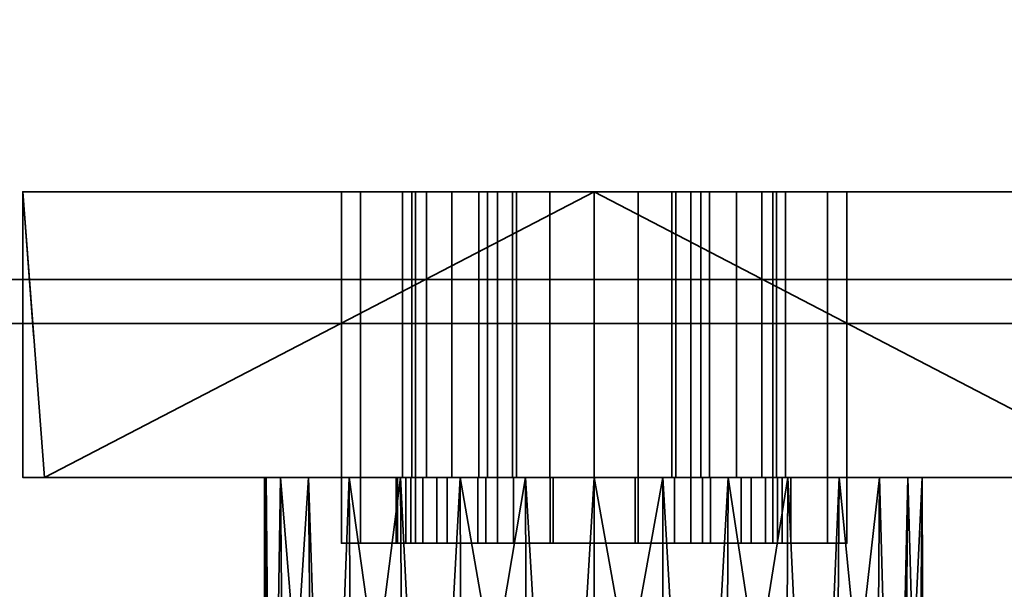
# Model space of a CAD drawing. Header units: millimetres. Extents: x -603 to 3703, y -115 to 249.
# Tile 1051 of 1056: x 2515 to 2560, y -62 to -36. Entities that reach past the tile are written whole.
import ezdxf

# ---------------------------------------------------------------- set-up
doc = ezdxf.new("R2010")
doc.units = ezdxf.units.MM
doc.layers.add('151', color=7, linetype='Continuous', true_color=0xffffff)

# ---------------------------------------------------------------- blocks, each defined once
blk = doc.blocks.new('UG_SURFACE_042')
at = {"layer": '151', "color": 252, "linetype": 'Continuous', "lineweight": 35}
for points in [[(2532.654, -57, 1015.609), (2532.654, -60, 1015.609), (2533.85, -60, 1018.597), (2533.85, -57, 1018.597)], [(2532.654, -57, 1012.391), (2532.654, -60, 1012.391), (2532.654, -60, 1015.609), (2532.654, -57, 1015.609)], [(2533.85, -57, 1009.403), (2533.85, -60, 1009.403), (2532.654, -60, 1012.391), (2532.654, -57, 1012.391)], [(2533.85, -57, 1009.403), (2532.654, -57, 1012.391), (2532.654, -57, 1015.609), (2533.85, -57, 1018.597)], [(2533.85, -57, 1018.597), (2533.85, -60, 1018.597), (2536.072, -60, 1020.926), (2536.072, -57, 1020.926)], [(2536.072, -57, 1007.074), (2536.072, -60, 1007.074), (2533.85, -60, 1009.403), (2533.85, -57, 1009.403)], [(2539, -57, 1022.261), (2539, -57, 1005.739), (2536.072, -57, 1007.074), (2533.85, -57, 1009.403)], [(2533.85, -57, 1018.597), (2536.072, -57, 1020.926), (2539, -57, 1022.261), (2533.85, -57, 1009.403)], [(2536.072, -57, 1020.926), (2536.072, -60, 1020.926), (2539, -60, 1022.261), (2539, -57, 1022.261)], [(2539, -57, 1005.739), (2539, -60, 1005.739), (2536.072, -60, 1007.074), (2536.072, -57, 1007.074)], [(2539, -57, 1022.261), (2539, -60, 1022.261), (2539, -60, 1005.739), (2539, -57, 1005.739)], [(2533.85, -60, 1018.597), (2532.654, -60, 1015.609), (2532.654, -60, 1012.391), (2533.85, -60, 1009.403)], [(2539, -60, 1005.739), (2539, -60, 1022.261), (2536.072, -60, 1020.926), (2533.85, -60, 1018.597)], [(2533.85, -60, 1009.403), (2536.072, -60, 1007.074), (2539, -60, 1005.739), (2533.85, -60, 1018.597)]]:
    blk.add_3dface(points, dxfattribs=at)
blk = doc.blocks.new('UG_SURFACE_044')
at = {"layer": '151', "color": 252, "linetype": 'Continuous', "lineweight": 35}
for points in [[(2529.5, -57, 1016.5), (2532.049, -57, 1014.941), (2532, -57, 1014)], [(2529.5, -57, 1016.5), (2530.375, -57, 1020.901), (2533.206, -57, 1018.5), (2532.049, -57, 1014.941)], [(2530.375, -57, 991.099), (2529.5, -57, 995.5), (2534.312, -57, 1007.978), (2537.339, -57, 1005.778)], [(2532, -57, 1014), (2532.44, -57, 1011.219), (2529.5, -57, 995.5), (2529.5, -57, 1016.5)], [(2532.44, -57, 1011.219), (2534.312, -57, 1007.978), (2529.5, -57, 995.5)], [(2530.375, -57, 991.099), (2530.375, -60, 991.099), (2529.5, -60, 995.5), (2529.5, -57, 995.5)], [(2529.5, -57, 995.5), (2529.5, -60, 995.5), (2529.5, -60, 1016.5), (2529.5, -57, 1016.5)], [(2529.5, -57, 1016.5), (2529.5, -60, 1016.5), (2530.375, -60, 1020.901), (2530.375, -57, 1020.901)], [(2532.868, -57, 987.368), (2530.375, -57, 991.099), (2537.339, -57, 1005.778), (2541, -57, 1005)], [(2530.375, -57, 1020.901), (2532.868, -57, 1024.632), (2535.71, -57, 1021.281), (2533.206, -57, 1018.5)], [(2532.868, -57, 987.368), (2532.868, -60, 987.368), (2530.375, -60, 991.099), (2530.375, -57, 991.099)], [(2530.375, -57, 1020.901), (2530.375, -60, 1020.901), (2532.868, -60, 1024.632), (2532.868, -57, 1024.632)], [(2532, -57, 1014), (2532.049, -57, 1014.941), (2532.049, -60, 1014.941), (2532, -60, 1014)], [(2532, -60, 1014), (2532.44, -60, 1011.219), (2532.44, -57, 1011.219), (2532, -57, 1014)], [(2533.206, -57, 1018.5), (2533.206, -60, 1018.5), (2532.049, -60, 1014.941), (2532.049, -57, 1014.941)], [(2532.44, -57, 1011.219), (2532.44, -60, 1011.219), (2534.312, -60, 1007.978), (2534.312, -57, 1007.978)], [(2541, -57, 1005), (2541, -57, 984), (2536.599, -57, 984.875), (2532.868, -57, 987.368)], [(2539.129, -57, 1022.803), (2535.71, -57, 1021.281), (2532.868, -57, 1024.632), (2536.599, -57, 1027.125)], [(2536.599, -57, 984.875), (2536.599, -60, 984.875), (2532.868, -60, 987.368), (2532.868, -57, 987.368)], [(2532.868, -57, 1024.632), (2532.868, -60, 1024.632), (2536.599, -60, 1027.125), (2536.599, -57, 1027.125)], [(2535.71, -57, 1021.281), (2535.71, -60, 1021.281), (2533.206, -60, 1018.5), (2533.206, -57, 1018.5)], [(2534.312, -57, 1007.978), (2534.312, -60, 1007.978), (2537.339, -60, 1005.778), (2537.339, -57, 1005.778)], [(2539.129, -57, 1022.803), (2539.129, -60, 1022.803), (2535.71, -60, 1021.281), (2535.71, -57, 1021.281)], [(2542.871, -57, 1022.803), (2539.129, -57, 1022.803), (2536.599, -57, 1027.125), (2541, -57, 1028)], [(2541, -57, 984), (2541, -60, 984), (2536.599, -60, 984.875), (2536.599, -57, 984.875)], [(2536.599, -57, 1027.125), (2536.599, -60, 1027.125), (2541, -60, 1028), (2541, -57, 1028)], [(2537.339, -57, 1005.778), (2537.339, -60, 1005.778), (2541, -60, 1005), (2541, -57, 1005)], [(2542.871, -57, 1022.803), (2542.871, -60, 1022.803), (2539.129, -60, 1022.803), (2539.129, -57, 1022.803)], [(2541, -57, 1005), (2541, -60, 1005), (2544.661, -60, 1005.778), (2544.661, -57, 1005.778)], [(2541, -57, 1005), (2544.661, -57, 1005.778), (2551.625, -57, 991.099), (2549.132, -57, 987.368)], [(2549.132, -57, 987.368), (2545.401, -57, 984.875), (2541, -57, 984), (2541, -57, 1005)], [(2541, -57, 1028), (2545.401, -57, 1027.125), (2542.871, -57, 1022.803)], [(2545.401, -57, 984.875), (2545.401, -60, 984.875), (2541, -60, 984), (2541, -57, 984)], [(2541, -57, 1028), (2541, -60, 1028), (2545.401, -60, 1027.125), (2545.401, -57, 1027.125)], [(2546.29, -57, 1021.281), (2546.29, -60, 1021.281), (2542.871, -60, 1022.803), (2542.871, -57, 1022.803)], [(2546.29, -57, 1021.281), (2542.871, -57, 1022.803), (2545.401, -57, 1027.125), (2549.132, -57, 1024.632)], [(2544.661, -57, 1005.778), (2544.661, -60, 1005.778), (2547.688, -60, 1007.978), (2547.688, -57, 1007.978)], [(2544.661, -57, 1005.778), (2547.688, -57, 1007.978), (2552.5, -57, 995.5), (2551.625, -57, 991.099)], [(2549.132, -57, 987.368), (2549.132, -60, 987.368), (2545.401, -60, 984.875), (2545.401, -57, 984.875)], [(2545.401, -57, 1027.125), (2545.401, -60, 1027.125), (2549.132, -60, 1024.632), (2549.132, -57, 1024.632)], [(2548.794, -57, 1018.5), (2548.794, -60, 1018.5), (2546.29, -60, 1021.281), (2546.29, -57, 1021.281)], [(2548.794, -57, 1018.5), (2546.29, -57, 1021.281), (2549.132, -57, 1024.632), (2551.625, -57, 1020.901)], [(2547.688, -57, 1007.978), (2547.688, -60, 1007.978), (2549.56, -60, 1011.219), (2549.56, -57, 1011.219)], [(2552.5, -57, 995.5), (2547.688, -57, 1007.978), (2549.56, -57, 1011.219)], [(2549.951, -57, 1014.941), (2549.951, -60, 1014.941), (2548.794, -60, 1018.5), (2548.794, -57, 1018.5)], [(2551.625, -57, 1020.901), (2552.5, -57, 1016.5), (2549.951, -57, 1014.941), (2548.794, -57, 1018.5)], [(2551.625, -57, 991.099), (2551.625, -60, 991.099), (2549.132, -60, 987.368), (2549.132, -57, 987.368)], [(2549.132, -57, 1024.632), (2549.132, -60, 1024.632), (2551.625, -60, 1020.901), (2551.625, -57, 1020.901)], [(2549.56, -57, 1011.219), (2549.56, -60, 1011.219), (2549.951, -60, 1014.941), (2549.951, -57, 1014.941)], [(2549.56, -57, 1011.219), (2549.951, -57, 1014.941), (2552.5, -57, 1016.5), (2552.5, -57, 995.5)], [(2552.5, -57, 995.5), (2552.5, -60, 995.5), (2551.625, -60, 991.099), (2551.625, -57, 991.099)], [(2551.625, -57, 1020.901), (2551.625, -60, 1020.901), (2552.5, -60, 1016.5), (2552.5, -57, 1016.5)], [(2552.5, -57, 1016.5), (2552.5, -60, 1016.5), (2552.5, -60, 995.5), (2552.5, -57, 995.5)], [(2529.5, -60, 1016.5), (2529.5, -60, 995.5), (2532.44, -60, 1011.219), (2532, -60, 1014)], [(2532, -60, 1014), (2532.049, -60, 1014.941), (2529.5, -60, 1016.5)], [(2529.5, -60, 995.5), (2534.312, -60, 1007.978), (2532.44, -60, 1011.219)], [(2532.049, -60, 1014.941), (2533.206, -60, 1018.5), (2530.375, -60, 1020.901), (2529.5, -60, 1016.5)], [(2537.339, -60, 1005.778), (2534.312, -60, 1007.978), (2529.5, -60, 995.5), (2530.375, -60, 991.099)], [(2541, -60, 1005), (2537.339, -60, 1005.778), (2530.375, -60, 991.099), (2532.868, -60, 987.368)], [(2533.206, -60, 1018.5), (2535.71, -60, 1021.281), (2532.868, -60, 1024.632), (2530.375, -60, 1020.901)], [(2536.599, -60, 1027.125), (2532.868, -60, 1024.632), (2535.71, -60, 1021.281), (2539.129, -60, 1022.803)], [(2532.868, -60, 987.368), (2536.599, -60, 984.875), (2541, -60, 984), (2541, -60, 1005)], [(2541, -60, 1028), (2536.599, -60, 1027.125), (2539.129, -60, 1022.803)], [(2539.129, -60, 1022.803), (2542.871, -60, 1022.803), (2545.401, -60, 1027.125), (2541, -60, 1028)], [(2541, -60, 1005), (2541, -60, 984), (2545.401, -60, 984.875), (2549.132, -60, 987.368)], [(2549.132, -60, 987.368), (2551.625, -60, 991.099), (2544.661, -60, 1005.778), (2541, -60, 1005)], [(2542.871, -60, 1022.803), (2546.29, -60, 1021.281), (2549.132, -60, 1024.632), (2545.401, -60, 1027.125)], [(2551.625, -60, 991.099), (2552.5, -60, 995.5), (2547.688, -60, 1007.978), (2544.661, -60, 1005.778)], [(2551.625, -60, 1020.901), (2549.132, -60, 1024.632), (2546.29, -60, 1021.281), (2548.794, -60, 1018.5)], [(2549.56, -60, 1011.219), (2547.688, -60, 1007.978), (2552.5, -60, 995.5)], [(2548.794, -60, 1018.5), (2549.951, -60, 1014.941), (2552.5, -60, 1016.5), (2551.625, -60, 1020.901)], [(2552.5, -60, 995.5), (2552.5, -60, 1016.5), (2549.951, -60, 1014.941), (2549.56, -60, 1011.219)]]:
    blk.add_3dface(points, dxfattribs=at)
blk = doc.blocks.new('UG_SURFACE_046')
at = {"layer": '151', "color": 252, "linetype": 'Continuous', "lineweight": 35}
for points in [[(2543, -57, 1005.739), (2543, -60, 1005.739), (2543, -60, 1022.261), (2543, -57, 1022.261)], [(2545.928, -57, 1007.074), (2545.928, -60, 1007.074), (2543, -60, 1005.739), (2543, -57, 1005.739)], [(2543, -57, 1022.261), (2543, -60, 1022.261), (2545.928, -60, 1020.926), (2545.928, -57, 1020.926)], [(2543, -57, 1005.739), (2543, -57, 1022.261), (2545.928, -57, 1020.926)], [(2545.928, -57, 1007.074), (2543, -57, 1005.739), (2545.928, -57, 1020.926)], [(2548.15, -57, 1009.403), (2548.15, -60, 1009.403), (2545.928, -60, 1007.074), (2545.928, -57, 1007.074)], [(2545.928, -57, 1020.926), (2545.928, -60, 1020.926), (2548.15, -60, 1018.597), (2548.15, -57, 1018.597)], [(2545.928, -57, 1007.074), (2545.928, -57, 1020.926), (2548.15, -57, 1018.597)], [(2548.15, -57, 1009.403), (2545.928, -57, 1007.074), (2548.15, -57, 1018.597)], [(2549.346, -57, 1012.391), (2549.346, -60, 1012.391), (2548.15, -60, 1009.403), (2548.15, -57, 1009.403)], [(2548.15, -57, 1018.597), (2548.15, -60, 1018.597), (2549.346, -60, 1015.609), (2549.346, -57, 1015.609)], [(2548.15, -57, 1018.597), (2549.346, -57, 1015.609), (2549.346, -57, 1012.391), (2548.15, -57, 1009.403)], [(2549.346, -57, 1015.609), (2549.346, -60, 1015.609), (2549.346, -60, 1012.391), (2549.346, -57, 1012.391)], [(2543, -60, 1022.261), (2543, -60, 1005.739), (2545.928, -60, 1007.074)], [(2545.928, -60, 1020.926), (2543, -60, 1022.261), (2545.928, -60, 1007.074)], [(2545.928, -60, 1020.926), (2545.928, -60, 1007.074), (2548.15, -60, 1009.403)], [(2548.15, -60, 1018.597), (2545.928, -60, 1020.926), (2548.15, -60, 1009.403)], [(2548.15, -60, 1009.403), (2549.346, -60, 1012.391), (2549.346, -60, 1015.609), (2548.15, -60, 1018.597)]]:
    blk.add_3dface(points, dxfattribs=at)
blk = doc.blocks.new('UG_SURFACE_048')
at = {"layer": '151', "color": 254, "linetype": 'Continuous', "lineweight": 35}
for points in [[(2541, -44, 950), (2515, -44, 953.5), (2538.991, -44, 989.65), (2541, -44, 989.25)], [(2515, -44, 953.5), (2536.15, -44, 992.491), (2537.288, -44, 990.788)], [(2515, -44, 953.5), (2533.368, -44, 1009.721), (2535.75, -44, 1007), (2535.75, -44, 994.5)], [(2535.75, -44, 994.5), (2536.15, -44, 992.491), (2515, -44, 953.5)], [(2537.288, -44, 990.788), (2538.991, -44, 989.65), (2515, -44, 953.5)], [(2515, -44, 1188.5), (2537.461, -44, 1022.002), (2534.527, -44, 1019.888)], [(2515, -44, 953.5), (2532.289, -44, 1013.173), (2533.368, -44, 1009.721)], [(2534.527, -44, 1019.888), (2532.699, -44, 1016.767), (2515, -44, 1188.5)], [(2515, -44, 1188.5), (2541, -44, 1192), (2541, -44, 1022.75), (2537.461, -44, 1022.002)], [(2532.699, -44, 1016.767), (2532.289, -44, 1013.173), (2515, -44, 953.5), (2515, -44, 1188.5)], [(2541, -44, 950), (2541, -57, 950), (2515, -57, 953.5), (2515, -44, 953.5)], [(2515, -44, 953.5), (2515, -57, 953.5), (2515, -57, 1188.5), (2515, -44, 1188.5)], [(2515, -44, 1188.5), (2515, -57, 1188.5), (2541, -57, 1192), (2541, -44, 1192)], [(2532.289, -44, 1013.173), (2532.289, -57, 1013.173), (2533.368, -57, 1009.721), (2533.368, -44, 1009.721)], [(2532.699, -44, 1016.767), (2532.699, -57, 1016.767), (2532.289, -57, 1013.173), (2532.289, -44, 1013.173)], [(2534.527, -44, 1019.888), (2534.527, -57, 1019.888), (2532.699, -57, 1016.767), (2532.699, -44, 1016.767)], [(2533.368, -44, 1009.721), (2533.368, -57, 1009.721), (2535.75, -57, 1007), (2535.75, -44, 1007)], [(2537.461, -44, 1022.002), (2537.461, -57, 1022.002), (2534.527, -57, 1019.888), (2534.527, -44, 1019.888)], [(2535.75, -44, 1007), (2535.75, -57, 1007), (2535.75, -57, 994.5), (2535.75, -44, 994.5)], [(2535.75, -44, 994.5), (2535.75, -57, 994.5), (2536.15, -57, 992.491), (2536.15, -44, 992.491)], [(2536.15, -44, 992.491), (2536.15, -57, 992.491), (2537.288, -57, 990.788), (2537.288, -44, 990.788)], [(2537.288, -44, 990.788), (2537.288, -57, 990.788), (2538.991, -57, 989.65), (2538.991, -44, 989.65)], [(2541, -44, 1022.75), (2541, -57, 1022.75), (2537.461, -57, 1022.002), (2537.461, -44, 1022.002)], [(2538.991, -44, 989.65), (2538.991, -57, 989.65), (2541, -57, 989.25), (2541, -44, 989.25)], [(2541, -44, 989.25), (2543.009, -44, 989.65), (2567, -44, 953.5), (2541, -44, 950)], [(2544.539, -44, 1022.002), (2541, -44, 1022.75), (2541, -44, 1192), (2567, -44, 1188.5)], [(2544.539, -44, 1022.002), (2544.539, -57, 1022.002), (2541, -57, 1022.75), (2541, -44, 1022.75)], [(2567, -44, 953.5), (2567, -57, 953.5), (2541, -57, 950), (2541, -44, 950)], [(2541, -44, 989.25), (2541, -57, 989.25), (2543.009, -57, 989.65), (2543.009, -44, 989.65)], [(2541, -44, 1192), (2541, -57, 1192), (2567, -57, 1188.5), (2567, -44, 1188.5)], [(2567, -44, 953.5), (2543.009, -44, 989.65), (2544.712, -44, 990.788)], [(2543.009, -44, 989.65), (2543.009, -57, 989.65), (2544.712, -57, 990.788), (2544.712, -44, 990.788)], [(2547.473, -44, 1019.888), (2544.539, -44, 1022.002), (2567, -44, 1188.5)], [(2547.473, -44, 1019.888), (2547.473, -57, 1019.888), (2544.539, -57, 1022.002), (2544.539, -44, 1022.002)], [(2544.712, -44, 990.788), (2545.85, -44, 992.491), (2567, -44, 953.5)], [(2544.712, -44, 990.788), (2544.712, -57, 990.788), (2545.85, -57, 992.491), (2545.85, -44, 992.491)], [(2567, -44, 953.5), (2545.85, -44, 992.491), (2546.25, -44, 994.5)], [(2545.85, -44, 992.491), (2545.85, -57, 992.491), (2546.25, -57, 994.5), (2546.25, -44, 994.5)], [(2546.25, -44, 994.5), (2546.25, -57, 994.5), (2546.25, -57, 1007), (2546.25, -44, 1007)], [(2546.25, -44, 994.5), (2546.25, -44, 1007), (2548.632, -44, 1009.721), (2567, -44, 953.5)], [(2546.25, -44, 1007), (2546.25, -57, 1007), (2548.632, -57, 1009.721), (2548.632, -44, 1009.721)], [(2567, -44, 1188.5), (2549.301, -44, 1016.767), (2547.473, -44, 1019.888)], [(2549.301, -44, 1016.767), (2549.301, -57, 1016.767), (2547.473, -57, 1019.888), (2547.473, -44, 1019.888)], [(2548.632, -44, 1009.721), (2549.711, -44, 1013.173), (2567, -44, 953.5)], [(2548.632, -44, 1009.721), (2548.632, -57, 1009.721), (2549.711, -57, 1013.173), (2549.711, -44, 1013.173)], [(2567, -44, 1188.5), (2567, -44, 953.5), (2549.711, -44, 1013.173), (2549.301, -44, 1016.767)], [(2549.711, -44, 1013.173), (2549.711, -57, 1013.173), (2549.301, -57, 1016.767), (2549.301, -44, 1016.767)], [(2515, -57, 953.5), (2526.734, -57, 1101.365), (2526, -57, 1106)], [(2526, -57, 1106), (2526.082, -57, 1107.568), (2515, -57, 1188.5), (2515, -57, 953.5)], [(2515, -57, 953.5), (2529.853, -57, 1095.963), (2526.734, -57, 1101.365)], [(2515, -57, 953.5), (2536.15, -57, 992.491), (2535.75, -57, 994.5)], [(2515, -57, 953.5), (2538.991, -57, 989.65), (2537.288, -57, 990.788)], [(2515, -57, 953.5), (2534.899, -57, 1092.297), (2529.853, -57, 1095.963)], [(2537.288, -57, 990.788), (2536.15, -57, 992.491), (2515, -57, 953.5)], [(2526.082, -57, 1107.568), (2528.01, -57, 1113.5), (2515, -57, 1188.5)], [(2515, -57, 953.5), (2541, -57, 950), (2541, -57, 989.25), (2538.991, -57, 989.65)], [(2541, -57, 1192), (2515, -57, 1188.5), (2537.881, -57, 1120.672)], [(2528.01, -57, 1113.5), (2532.183, -57, 1118.135), (2515, -57, 1188.5)], [(2515, -57, 953.5), (2532.289, -57, 1013.173), (2532.699, -57, 1016.767)], [(2535.75, -57, 994.5), (2535.75, -57, 1007), (2533.368, -57, 1009.721), (2515, -57, 953.5)], [(2532.183, -57, 1118.135), (2537.881, -57, 1120.672), (2515, -57, 1188.5)], [(2533.368, -57, 1009.721), (2532.289, -57, 1013.173), (2515, -57, 953.5)], [(2532.699, -57, 1016.767), (2541, -57, 1091), (2534.899, -57, 1092.297), (2515, -57, 953.5)], [(2526, -57, 1106), (2526.734, -57, 1101.365), (2526.328, -83, 1102.881)], [(2526.082, -57, 1107.568), (2526, -57, 1106), (2526, -83, 1106)], [(2526, -83, 1106), (2526.164, -83, 1107.559), (2526.082, -57, 1107.568)], [(2526.328, -83, 1102.881), (2526, -83, 1106), (2526, -57, 1106)], [(2528.01, -57, 1113.5), (2526.082, -57, 1107.568), (2526.328, -83, 1109.119)], [(2526.082, -57, 1107.568), (2526.164, -83, 1107.559), (2526.328, -83, 1109.119)], [(2526.734, -57, 1101.365), (2526.958, -83, 1101.465), (2526.328, -83, 1102.881)], [(2526.328, -83, 1109.119), (2528.234, -83, 1113.4), (2528.01, -57, 1113.5)], [(2526.734, -57, 1101.365), (2529.853, -57, 1095.963), (2528.865, -83, 1097.183)], [(2528.865, -83, 1097.183), (2526.958, -83, 1101.465), (2526.734, -57, 1101.365)], [(2532.183, -57, 1118.135), (2528.01, -57, 1113.5), (2528.865, -83, 1114.817)], [(2528.01, -57, 1113.5), (2528.234, -83, 1113.4), (2528.865, -83, 1114.817)], [(2529.853, -57, 1095.963), (2530.017, -83, 1096.146), (2528.865, -83, 1097.183)], [(2528.865, -83, 1114.817), (2532.348, -83, 1117.953), (2532.183, -57, 1118.135)], [(2529.853, -57, 1095.963), (2534.899, -57, 1092.297), (2533.5, -83, 1093.01)], [(2533.5, -83, 1093.01), (2530.017, -83, 1096.146), (2529.853, -57, 1095.963)], [(2537.881, -57, 1120.672), (2532.183, -57, 1118.135), (2533.5, -83, 1118.99)], [(2532.183, -57, 1118.135), (2532.348, -83, 1117.953), (2533.5, -83, 1118.99)], [(2541, -57, 1091), (2532.699, -57, 1016.767), (2534.527, -57, 1019.888)], [(2534.899, -57, 1092.297), (2534.975, -83, 1092.53), (2533.5, -83, 1093.01)], [(2533.5, -83, 1118.99), (2537.957, -83, 1120.439), (2537.881, -57, 1120.672)], [(2534.527, -57, 1019.888), (2537.461, -57, 1022.002), (2541, -57, 1091)], [(2534.899, -57, 1092.297), (2541, -57, 1091), (2539.432, -83, 1091.082)], [(2539.432, -83, 1091.082), (2534.975, -83, 1092.53), (2534.899, -57, 1092.297)], [(2541, -57, 1091), (2537.461, -57, 1022.002), (2541, -57, 1022.75)], [(2544.119, -57, 1120.672), (2537.881, -57, 1120.672), (2539.432, -83, 1120.918)], [(2537.881, -57, 1120.672), (2537.957, -83, 1120.439), (2539.432, -83, 1120.918)], [(2537.881, -57, 1120.672), (2544.119, -57, 1120.672), (2567, -57, 1188.5), (2541, -57, 1192)], [(2541, -57, 1091), (2540.974, -83, 1091.244), (2539.432, -83, 1091.082)], [(2539.432, -83, 1120.918), (2544.093, -83, 1120.428), (2544.119, -57, 1120.672)], [(2545.635, -83, 1091.734), (2540.974, -83, 1091.244), (2541, -57, 1091)], [(2541, -57, 1091), (2547.101, -57, 1092.297), (2545.635, -83, 1091.734)], [(2541, -57, 1022.75), (2544.539, -57, 1022.002), (2547.101, -57, 1092.297), (2541, -57, 1091)], [(2543.009, -57, 989.65), (2541, -57, 989.25), (2541, -57, 950), (2567, -57, 953.5)], [(2544.712, -57, 990.788), (2543.009, -57, 989.65), (2567, -57, 953.5)], [(2544.119, -57, 1120.672), (2544.093, -83, 1120.428), (2545.635, -83, 1120.266)], [(2549.817, -57, 1118.135), (2544.119, -57, 1120.672), (2545.635, -83, 1120.266)], [(2567, -57, 1188.5), (2544.119, -57, 1120.672), (2549.817, -57, 1118.135)], [(2547.101, -57, 1092.297), (2544.539, -57, 1022.002), (2547.473, -57, 1019.888)], [(2567, -57, 953.5), (2545.85, -57, 992.491), (2544.712, -57, 990.788)], [(2547.101, -57, 1092.297), (2546.978, -83, 1092.51), (2545.635, -83, 1091.734)], [(2545.635, -83, 1120.266), (2549.694, -83, 1117.923), (2549.817, -57, 1118.135)], [(2546.25, -57, 994.5), (2545.85, -57, 992.491), (2567, -57, 953.5)], [(2567, -57, 953.5), (2548.632, -57, 1009.721), (2546.25, -57, 1007), (2546.25, -57, 994.5)], [(2551.037, -83, 1094.853), (2546.978, -83, 1092.51), (2547.101, -57, 1092.297)], [(2547.101, -57, 1092.297), (2552.147, -57, 1095.963), (2551.037, -83, 1094.853)], [(2547.473, -57, 1019.888), (2549.301, -57, 1016.767), (2547.101, -57, 1092.297)], [(2549.301, -57, 1016.767), (2549.711, -57, 1013.173), (2567, -57, 953.5), (2547.101, -57, 1092.297)], [(2552.147, -57, 1095.963), (2547.101, -57, 1092.297), (2567, -57, 953.5)], [(2567, -57, 953.5), (2549.711, -57, 1013.173), (2548.632, -57, 1009.721)], [(2549.817, -57, 1118.135), (2549.694, -83, 1117.923), (2551.037, -83, 1117.147)], [(2553.99, -57, 1113.5), (2549.817, -57, 1118.135), (2551.037, -83, 1117.147)], [(2567, -57, 1188.5), (2549.817, -57, 1118.135), (2553.99, -57, 1113.5)], [(2552.147, -57, 1095.963), (2551.949, -83, 1096.107), (2551.037, -83, 1094.853)], [(2551.037, -83, 1117.147), (2553.792, -83, 1113.356), (2553.99, -57, 1113.5)], [(2554.703, -83, 1099.899), (2551.949, -83, 1096.107), (2552.147, -57, 1095.963)], [(2552.147, -57, 1095.963), (2555.266, -57, 1101.365), (2554.703, -83, 1099.899)], [(2567, -57, 953.5), (2555.266, -57, 1101.365), (2552.147, -57, 1095.963)], [(2553.99, -57, 1113.5), (2553.792, -83, 1113.356), (2554.703, -83, 1112.101)], [(2555.918, -57, 1107.568), (2553.99, -57, 1113.5), (2554.703, -83, 1112.101)], [(2553.99, -57, 1113.5), (2555.918, -57, 1107.568), (2567, -57, 1188.5)], [(2555.266, -57, 1101.365), (2555.026, -83, 1101.416), (2554.703, -83, 1099.899)], [(2554.703, -83, 1112.101), (2555.678, -83, 1107.517), (2555.918, -57, 1107.568)], [(2556, -83, 1106), (2555.026, -83, 1101.416), (2555.266, -57, 1101.365)], [(2555.266, -57, 1101.365), (2555.918, -57, 1107.568), (2556, -83, 1106)], [(2555.918, -57, 1107.568), (2555.266, -57, 1101.365), (2567, -57, 953.5), (2567, -57, 1188.5)], [(2555.918, -57, 1107.568), (2555.678, -83, 1107.517), (2556, -83, 1106)]]:
    blk.add_3dface(points, dxfattribs=at)
blk = doc.blocks.new('UG_SURFACE_051')
at = {"layer": '151', "color": 252, "linetype": 'Continuous', "lineweight": 35}
for points in [[(2532.654, -57, 1556.609), (2532.654, -60, 1556.609), (2533.85, -60, 1559.597), (2533.85, -57, 1559.597)], [(2532.654, -57, 1553.391), (2532.654, -60, 1553.391), (2532.654, -60, 1556.609), (2532.654, -57, 1556.609)], [(2533.85, -57, 1550.403), (2533.85, -60, 1550.403), (2532.654, -60, 1553.391), (2532.654, -57, 1553.391)], [(2533.85, -57, 1550.403), (2532.654, -57, 1553.391), (2532.654, -57, 1556.609), (2533.85, -57, 1559.597)], [(2533.85, -57, 1559.597), (2533.85, -60, 1559.597), (2536.072, -60, 1561.926), (2536.072, -57, 1561.926)], [(2536.072, -57, 1548.074), (2536.072, -60, 1548.074), (2533.85, -60, 1550.403), (2533.85, -57, 1550.403)], [(2539, -57, 1563.261), (2539, -57, 1546.739), (2536.072, -57, 1548.074), (2533.85, -57, 1550.403)], [(2533.85, -57, 1559.597), (2536.072, -57, 1561.926), (2539, -57, 1563.261), (2533.85, -57, 1550.403)], [(2536.072, -57, 1561.926), (2536.072, -60, 1561.926), (2539, -60, 1563.261), (2539, -57, 1563.261)], [(2539, -57, 1546.739), (2539, -60, 1546.739), (2536.072, -60, 1548.074), (2536.072, -57, 1548.074)], [(2539, -57, 1563.261), (2539, -60, 1563.261), (2539, -60, 1546.739), (2539, -57, 1546.739)], [(2533.85, -60, 1559.597), (2532.654, -60, 1556.609), (2532.654, -60, 1553.391), (2533.85, -60, 1550.403)], [(2539, -60, 1546.739), (2539, -60, 1563.261), (2536.072, -60, 1561.926), (2533.85, -60, 1559.597)], [(2533.85, -60, 1550.403), (2536.072, -60, 1548.074), (2539, -60, 1546.739), (2533.85, -60, 1559.597)]]:
    blk.add_3dface(points, dxfattribs=at)
blk = doc.blocks.new('UG_SURFACE_053')
at = {"layer": '151', "color": 252, "linetype": 'Continuous', "lineweight": 35}
for points in [[(2529.5, -57, 1557.5), (2532.049, -57, 1555.941), (2532, -57, 1555)], [(2529.5, -57, 1557.5), (2530.375, -57, 1561.901), (2533.206, -57, 1559.5), (2532.049, -57, 1555.941)], [(2530.375, -57, 1532.099), (2529.5, -57, 1536.5), (2534.312, -57, 1548.978), (2537.339, -57, 1546.778)], [(2532, -57, 1555), (2532.44, -57, 1552.219), (2529.5, -57, 1536.5), (2529.5, -57, 1557.5)], [(2532.44, -57, 1552.219), (2534.312, -57, 1548.978), (2529.5, -57, 1536.5)], [(2530.375, -57, 1532.099), (2530.375, -60, 1532.099), (2529.5, -60, 1536.5), (2529.5, -57, 1536.5)], [(2529.5, -57, 1536.5), (2529.5, -60, 1536.5), (2529.5, -60, 1557.5), (2529.5, -57, 1557.5)], [(2529.5, -57, 1557.5), (2529.5, -60, 1557.5), (2530.375, -60, 1561.901), (2530.375, -57, 1561.901)], [(2532.868, -57, 1528.368), (2530.375, -57, 1532.099), (2537.339, -57, 1546.778), (2541, -57, 1546)], [(2530.375, -57, 1561.901), (2532.868, -57, 1565.632), (2535.71, -57, 1562.281), (2533.206, -57, 1559.5)], [(2532.868, -57, 1528.368), (2532.868, -60, 1528.368), (2530.375, -60, 1532.099), (2530.375, -57, 1532.099)], [(2530.375, -57, 1561.901), (2530.375, -60, 1561.901), (2532.868, -60, 1565.632), (2532.868, -57, 1565.632)], [(2532, -57, 1555), (2532.049, -57, 1555.941), (2532.049, -60, 1555.941), (2532, -60, 1555)], [(2532, -60, 1555), (2532.44, -60, 1552.219), (2532.44, -57, 1552.219), (2532, -57, 1555)], [(2533.206, -57, 1559.5), (2533.206, -60, 1559.5), (2532.049, -60, 1555.941), (2532.049, -57, 1555.941)], [(2532.44, -57, 1552.219), (2532.44, -60, 1552.219), (2534.312, -60, 1548.978), (2534.312, -57, 1548.978)], [(2541, -57, 1546), (2536.599, -57, 1525.875), (2532.868, -57, 1528.368)], [(2539.129, -57, 1563.803), (2535.71, -57, 1562.281), (2532.868, -57, 1565.632), (2536.599, -57, 1568.125)], [(2536.599, -57, 1525.875), (2536.599, -60, 1525.875), (2532.868, -60, 1528.368), (2532.868, -57, 1528.368)], [(2532.868, -57, 1565.632), (2532.868, -60, 1565.632), (2536.599, -60, 1568.125), (2536.599, -57, 1568.125)], [(2535.71, -57, 1562.281), (2535.71, -60, 1562.281), (2533.206, -60, 1559.5), (2533.206, -57, 1559.5)], [(2534.312, -57, 1548.978), (2534.312, -60, 1548.978), (2537.339, -60, 1546.778), (2537.339, -57, 1546.778)], [(2539.129, -57, 1563.803), (2539.129, -60, 1563.803), (2535.71, -60, 1562.281), (2535.71, -57, 1562.281)], [(2541, -57, 1546), (2541, -57, 1525), (2536.599, -57, 1525.875)], [(2539.129, -57, 1563.803), (2536.599, -57, 1568.125), (2541, -57, 1569)], [(2541, -57, 1525), (2541, -60, 1525), (2536.599, -60, 1525.875), (2536.599, -57, 1525.875)], [(2536.599, -57, 1568.125), (2536.599, -60, 1568.125), (2541, -60, 1569), (2541, -57, 1569)], [(2537.339, -57, 1546.778), (2537.339, -60, 1546.778), (2541, -60, 1546), (2541, -57, 1546)], [(2542.871, -57, 1563.803), (2542.871, -60, 1563.803), (2539.129, -60, 1563.803), (2539.129, -57, 1563.803)], [(2541, -57, 1569), (2545.401, -57, 1568.125), (2542.871, -57, 1563.803), (2539.129, -57, 1563.803)], [(2541, -57, 1546), (2541, -60, 1546), (2544.661, -60, 1546.778), (2544.661, -57, 1546.778)], [(2541, -57, 1546), (2544.661, -57, 1546.778), (2551.625, -57, 1532.099), (2549.132, -57, 1528.368)], [(2549.132, -57, 1528.368), (2545.401, -57, 1525.875), (2541, -57, 1546)], [(2545.401, -57, 1525.875), (2541, -57, 1525), (2541, -57, 1546)], [(2545.401, -57, 1525.875), (2545.401, -60, 1525.875), (2541, -60, 1525), (2541, -57, 1525)], [(2541, -57, 1569), (2541, -60, 1569), (2545.401, -60, 1568.125), (2545.401, -57, 1568.125)], [(2546.29, -57, 1562.281), (2546.29, -60, 1562.281), (2542.871, -60, 1563.803), (2542.871, -57, 1563.803)], [(2546.29, -57, 1562.281), (2542.871, -57, 1563.803), (2545.401, -57, 1568.125), (2549.132, -57, 1565.632)], [(2544.661, -57, 1546.778), (2544.661, -60, 1546.778), (2547.688, -60, 1548.978), (2547.688, -57, 1548.978)], [(2544.661, -57, 1546.778), (2547.688, -57, 1548.978), (2552.5, -57, 1536.5), (2551.625, -57, 1532.099)], [(2549.132, -57, 1528.368), (2549.132, -60, 1528.368), (2545.401, -60, 1525.875), (2545.401, -57, 1525.875)], [(2545.401, -57, 1568.125), (2545.401, -60, 1568.125), (2549.132, -60, 1565.632), (2549.132, -57, 1565.632)], [(2548.794, -57, 1559.5), (2548.794, -60, 1559.5), (2546.29, -60, 1562.281), (2546.29, -57, 1562.281)], [(2548.794, -57, 1559.5), (2546.29, -57, 1562.281), (2549.132, -57, 1565.632), (2551.625, -57, 1561.901)], [(2547.688, -57, 1548.978), (2547.688, -60, 1548.978), (2549.56, -60, 1552.219), (2549.56, -57, 1552.219)], [(2552.5, -57, 1536.5), (2547.688, -57, 1548.978), (2549.56, -57, 1552.219)], [(2549.951, -57, 1555.941), (2549.951, -60, 1555.941), (2548.794, -60, 1559.5), (2548.794, -57, 1559.5)], [(2551.625, -57, 1561.901), (2552.5, -57, 1557.5), (2549.951, -57, 1555.941), (2548.794, -57, 1559.5)], [(2551.625, -57, 1532.099), (2551.625, -60, 1532.099), (2549.132, -60, 1528.368), (2549.132, -57, 1528.368)], [(2549.132, -57, 1565.632), (2549.132, -60, 1565.632), (2551.625, -60, 1561.901), (2551.625, -57, 1561.901)], [(2549.56, -57, 1552.219), (2549.56, -60, 1552.219), (2549.951, -60, 1555.941), (2549.951, -57, 1555.941)], [(2549.56, -57, 1552.219), (2549.951, -57, 1555.941), (2552.5, -57, 1557.5), (2552.5, -57, 1536.5)], [(2552.5, -57, 1536.5), (2552.5, -60, 1536.5), (2551.625, -60, 1532.099), (2551.625, -57, 1532.099)], [(2551.625, -57, 1561.901), (2551.625, -60, 1561.901), (2552.5, -60, 1557.5), (2552.5, -57, 1557.5)], [(2552.5, -57, 1557.5), (2552.5, -60, 1557.5), (2552.5, -60, 1536.5), (2552.5, -57, 1536.5)], [(2529.5, -60, 1557.5), (2529.5, -60, 1536.5), (2532.44, -60, 1552.219), (2532, -60, 1555)], [(2532, -60, 1555), (2532.049, -60, 1555.941), (2529.5, -60, 1557.5)], [(2529.5, -60, 1536.5), (2534.312, -60, 1548.978), (2532.44, -60, 1552.219)], [(2532.049, -60, 1555.941), (2533.206, -60, 1559.5), (2530.375, -60, 1561.901), (2529.5, -60, 1557.5)], [(2537.339, -60, 1546.778), (2534.312, -60, 1548.978), (2529.5, -60, 1536.5), (2530.375, -60, 1532.099)], [(2541, -60, 1546), (2537.339, -60, 1546.778), (2530.375, -60, 1532.099), (2532.868, -60, 1528.368)], [(2533.206, -60, 1559.5), (2535.71, -60, 1562.281), (2532.868, -60, 1565.632), (2530.375, -60, 1561.901)], [(2532.868, -60, 1528.368), (2536.599, -60, 1525.875), (2541, -60, 1546)], [(2536.599, -60, 1568.125), (2532.868, -60, 1565.632), (2535.71, -60, 1562.281), (2539.129, -60, 1563.803)], [(2541, -60, 1569), (2536.599, -60, 1568.125), (2539.129, -60, 1563.803), (2542.871, -60, 1563.803)], [(2536.599, -60, 1525.875), (2541, -60, 1525), (2541, -60, 1546)], [(2542.871, -60, 1563.803), (2545.401, -60, 1568.125), (2541, -60, 1569)], [(2541, -60, 1546), (2545.401, -60, 1525.875), (2549.132, -60, 1528.368)], [(2541, -60, 1546), (2541, -60, 1525), (2545.401, -60, 1525.875)], [(2549.132, -60, 1528.368), (2551.625, -60, 1532.099), (2544.661, -60, 1546.778), (2541, -60, 1546)], [(2542.871, -60, 1563.803), (2546.29, -60, 1562.281), (2549.132, -60, 1565.632), (2545.401, -60, 1568.125)], [(2551.625, -60, 1532.099), (2552.5, -60, 1536.5), (2547.688, -60, 1548.978), (2544.661, -60, 1546.778)], [(2551.625, -60, 1561.901), (2549.132, -60, 1565.632), (2546.29, -60, 1562.281), (2548.794, -60, 1559.5)], [(2549.56, -60, 1552.219), (2547.688, -60, 1548.978), (2552.5, -60, 1536.5)], [(2548.794, -60, 1559.5), (2549.951, -60, 1555.941), (2552.5, -60, 1557.5), (2551.625, -60, 1561.901)], [(2552.5, -60, 1536.5), (2552.5, -60, 1557.5), (2549.951, -60, 1555.941), (2549.56, -60, 1552.219)]]:
    blk.add_3dface(points, dxfattribs=at)
blk = doc.blocks.new('UG_SURFACE_054')
at = {"layer": '151', "color": 254, "linetype": 'Continuous', "lineweight": 35}
for points in [[(2515, -44, 1499.5), (2515, -44, 1637.5), (2529.5, -44, 1557.5), (2529.5, -44, 1536.5)], [(2515, -44, 1499.5), (2532.868, -44, 1528.368), (2536.599, -44, 1525.875)], [(2515, -44, 1637.5), (2530.375, -44, 1561.901), (2529.5, -44, 1557.5)], [(2536.599, -44, 1525.875), (2541, -44, 1525), (2541, -44, 1496), (2515, -44, 1499.5)], [(2515, -44, 1637.5), (2532.868, -44, 1565.632), (2530.375, -44, 1561.901)], [(2529.5, -44, 1536.5), (2530.375, -44, 1532.099), (2515, -44, 1499.5)], [(2530.375, -44, 1532.099), (2532.868, -44, 1528.368), (2515, -44, 1499.5)], [(2515, -44, 1637.5), (2541, -44, 1641), (2541, -44, 1569), (2536.599, -44, 1568.125)], [(2536.599, -44, 1568.125), (2532.868, -44, 1565.632), (2515, -44, 1637.5)], [(2541, -44, 1641), (2515, -44, 1637.5), (2516, -57, 1636.734)], [(2515, -44, 1637.5), (2515, -44, 1499.5), (2516, -57, 1500.266), (2516, -57, 1636.734)], [(2516, -57, 1500.266), (2515, -44, 1499.5), (2541, -44, 1496)], [(2516, -57, 1636.734), (2541, -57, 1640), (2541, -44, 1641)], [(2541, -44, 1496), (2541, -57, 1497), (2516, -57, 1500.266)], [(2529.5, -44, 1557.5), (2529.5, -57, 1557.5), (2529.5, -57, 1536.5), (2529.5, -44, 1536.5)], [(2529.5, -44, 1536.5), (2529.5, -57, 1536.5), (2530.375, -57, 1532.099), (2530.375, -44, 1532.099)], [(2530.375, -44, 1561.901), (2530.375, -57, 1561.901), (2529.5, -57, 1557.5), (2529.5, -44, 1557.5)], [(2530.375, -44, 1532.099), (2530.375, -57, 1532.099), (2532.868, -57, 1528.368), (2532.868, -44, 1528.368)], [(2532.868, -44, 1565.632), (2532.868, -57, 1565.632), (2530.375, -57, 1561.901), (2530.375, -44, 1561.901)], [(2532.868, -44, 1528.368), (2532.868, -57, 1528.368), (2536.599, -57, 1525.875), (2536.599, -44, 1525.875)], [(2536.599, -44, 1568.125), (2536.599, -57, 1568.125), (2532.868, -57, 1565.632), (2532.868, -44, 1565.632)], [(2536.599, -44, 1525.875), (2536.599, -57, 1525.875), (2541, -57, 1525), (2541, -44, 1525)], [(2541, -44, 1569), (2541, -57, 1569), (2536.599, -57, 1568.125), (2536.599, -44, 1568.125)], [(2541, -44, 1525), (2541, -57, 1525), (2545.401, -57, 1525.875), (2545.401, -44, 1525.875)], [(2545.401, -44, 1568.125), (2545.401, -57, 1568.125), (2541, -57, 1569), (2541, -44, 1569)], [(2567, -44, 1499.5), (2541, -44, 1496), (2541, -44, 1525), (2545.401, -44, 1525.875)], [(2545.401, -44, 1568.125), (2541, -44, 1569), (2541, -44, 1641), (2567, -44, 1637.5)], [(2541, -44, 1641), (2541, -57, 1640), (2566, -57, 1636.734)], [(2566, -57, 1636.734), (2567, -44, 1637.5), (2541, -44, 1641)], [(2541, -44, 1496), (2567, -44, 1499.5), (2566, -57, 1500.266)], [(2566, -57, 1500.266), (2541, -57, 1497), (2541, -44, 1496)], [(2545.401, -44, 1525.875), (2545.401, -57, 1525.875), (2549.132, -57, 1528.368), (2549.132, -44, 1528.368)], [(2549.132, -44, 1565.632), (2549.132, -57, 1565.632), (2545.401, -57, 1568.125), (2545.401, -44, 1568.125)], [(2545.401, -44, 1525.875), (2549.132, -44, 1528.368), (2567, -44, 1499.5)], [(2567, -44, 1637.5), (2549.132, -44, 1565.632), (2545.401, -44, 1568.125)], [(2549.132, -44, 1528.368), (2549.132, -57, 1528.368), (2551.625, -57, 1532.099), (2551.625, -44, 1532.099)], [(2551.625, -44, 1561.901), (2551.625, -57, 1561.901), (2549.132, -57, 1565.632), (2549.132, -44, 1565.632)], [(2567, -44, 1499.5), (2549.132, -44, 1528.368), (2551.625, -44, 1532.099)], [(2551.625, -44, 1561.901), (2549.132, -44, 1565.632), (2567, -44, 1637.5)], [(2551.625, -44, 1532.099), (2551.625, -57, 1532.099), (2552.5, -57, 1536.5), (2552.5, -44, 1536.5)], [(2552.5, -44, 1557.5), (2552.5, -57, 1557.5), (2551.625, -57, 1561.901), (2551.625, -44, 1561.901)], [(2567, -44, 1499.5), (2551.625, -44, 1532.099), (2552.5, -44, 1536.5)], [(2552.5, -44, 1557.5), (2551.625, -44, 1561.901), (2567, -44, 1637.5)], [(2552.5, -44, 1536.5), (2552.5, -57, 1536.5), (2552.5, -57, 1557.5), (2552.5, -44, 1557.5)], [(2552.5, -44, 1536.5), (2552.5, -44, 1557.5), (2567, -44, 1637.5), (2567, -44, 1499.5)], [(2516, -57, 1500.266), (2530.375, -57, 1532.099), (2529.5, -57, 1536.5)], [(2541, -57, 1640), (2516, -57, 1636.734), (2536.599, -57, 1568.125), (2541, -57, 1569)], [(2529.5, -57, 1536.5), (2529.5, -57, 1557.5), (2516, -57, 1636.734), (2516, -57, 1500.266)], [(2529.5, -57, 1557.5), (2530.375, -57, 1561.901), (2516, -57, 1636.734)], [(2516, -57, 1636.734), (2532.868, -57, 1565.632), (2536.599, -57, 1568.125)], [(2516, -57, 1500.266), (2532.868, -57, 1528.368), (2530.375, -57, 1532.099)], [(2516, -57, 1500.266), (2541, -57, 1497), (2541, -57, 1525), (2536.599, -57, 1525.875)], [(2536.599, -57, 1525.875), (2532.868, -57, 1528.368), (2516, -57, 1500.266)], [(2530.375, -57, 1561.901), (2532.868, -57, 1565.632), (2516, -57, 1636.734)], [(2541, -57, 1569), (2545.401, -57, 1568.125), (2566, -57, 1636.734), (2541, -57, 1640)], [(2545.401, -57, 1525.875), (2541, -57, 1525), (2541, -57, 1497), (2566, -57, 1500.266)], [(2566, -57, 1500.266), (2549.132, -57, 1528.368), (2545.401, -57, 1525.875)], [(2545.401, -57, 1568.125), (2549.132, -57, 1565.632), (2566, -57, 1636.734)], [(2566, -57, 1636.734), (2549.132, -57, 1565.632), (2551.625, -57, 1561.901)], [(2551.625, -57, 1532.099), (2549.132, -57, 1528.368), (2566, -57, 1500.266)], [(2566, -57, 1636.734), (2551.625, -57, 1561.901), (2552.5, -57, 1557.5)], [(2552.5, -57, 1536.5), (2551.625, -57, 1532.099), (2566, -57, 1500.266)], [(2566, -57, 1500.266), (2566, -57, 1636.734), (2552.5, -57, 1557.5), (2552.5, -57, 1536.5)]]:
    blk.add_3dface(points, dxfattribs=at)
blk = doc.blocks.new('UG_SURFACE_057')
at = {"layer": '151', "color": 252, "linetype": 'Continuous', "lineweight": 35}
for points in [[(2543, -57, 1546.739), (2543, -60, 1546.739), (2543, -60, 1563.261), (2543, -57, 1563.261)], [(2545.928, -57, 1548.074), (2545.928, -60, 1548.074), (2543, -60, 1546.739), (2543, -57, 1546.739)], [(2543, -57, 1563.261), (2543, -60, 1563.261), (2545.928, -60, 1561.926), (2545.928, -57, 1561.926)], [(2543, -57, 1546.739), (2543, -57, 1563.261), (2545.928, -57, 1561.926), (2548.15, -57, 1559.597)], [(2548.15, -57, 1550.403), (2545.928, -57, 1548.074), (2543, -57, 1546.739), (2548.15, -57, 1559.597)], [(2548.15, -57, 1550.403), (2548.15, -60, 1550.403), (2545.928, -60, 1548.074), (2545.928, -57, 1548.074)], [(2545.928, -57, 1561.926), (2545.928, -60, 1561.926), (2548.15, -60, 1559.597), (2548.15, -57, 1559.597)], [(2549.346, -57, 1553.391), (2549.346, -60, 1553.391), (2548.15, -60, 1550.403), (2548.15, -57, 1550.403)], [(2548.15, -57, 1559.597), (2548.15, -60, 1559.597), (2549.346, -60, 1556.609), (2549.346, -57, 1556.609)], [(2548.15, -57, 1559.597), (2549.346, -57, 1556.609), (2549.346, -57, 1553.391), (2548.15, -57, 1550.403)], [(2549.346, -57, 1556.609), (2549.346, -60, 1556.609), (2549.346, -60, 1553.391), (2549.346, -57, 1553.391)], [(2543, -60, 1563.261), (2543, -60, 1546.739), (2545.928, -60, 1548.074), (2548.15, -60, 1550.403)], [(2548.15, -60, 1559.597), (2545.928, -60, 1561.926), (2543, -60, 1563.261), (2548.15, -60, 1550.403)], [(2548.15, -60, 1550.403), (2549.346, -60, 1553.391), (2549.346, -60, 1556.609), (2548.15, -60, 1559.597)]]:
    blk.add_3dface(points, dxfattribs=at)
blk = doc.blocks.new('UG_SURFACE_060')
at = {"layer": '151', "color": 35, "linetype": 'Continuous', "lineweight": 35}
for points in [[(3522, -48), (2478, -48), (2478, -34), (2491, -34)], [(3522, -50, 2032), (3522, -34, 2032), (2478, -34, 2032), (2478, -50, 2032)], [(3522, -48), (2491, -34), (3509, -34)], [(2478, -50, 2), (2478, -48), (3522, -48), (3522, -50, 2)], [(3522, -50, 2032), (2478, -50, 2032), (2997.297, -50, 1379.716), (3002.703, -50, 1379.716)], [(2478, -50, 2032), (2990.339, -50, 1358.301), (2987.636, -50, 1362.983)], [(2478, -50, 2), (2994.712, -50, 1355.124), (2990.339, -50, 1358.301)], [(2478, -50, 2032), (2992.359, -50, 1377.517), (2997.297, -50, 1379.716)], [(2478, -50, 2032), (2987.071, -50, 1368.359), (2988.742, -50, 1373.5)], [(2990.339, -50, 1358.301), (2478, -50, 2032), (2478, -50, 2)], [(2987.636, -50, 1362.983), (2987.071, -50, 1368.359), (2478, -50, 2032)], [(2988.742, -50, 1373.5), (2992.359, -50, 1377.517), (2478, -50, 2032)], [(2478, -50, 2), (3522, -50, 2), (3000, -50, 1354), (2994.712, -50, 1355.124)]]:
    blk.add_3dface(points, dxfattribs=at)

msp = doc.modelspace()

# ---------------------------------------------------------------- linework, layer by layer
at = {"layer": '151', "color": 251, "linetype": 'Continuous', "lineweight": -3, "true_color": 0x636466}
for p, q in [((2515, -44, 953.5), (2515, -57, 953.5)), ((2515, -44, 1188.5), (2515, -44, 953.5)), ((2515, -44, 1188.5), (2515, -57, 1188.5)), ((2515, -44, 1637.5), (2515, -44, 1499.5)), ((2529.5, -44, 1536.5), (2529.5, -44, 1557.5)), ((2529.5, -44, 1557.5), (2529.5, -57, 1557.5)), ((2529.5, -44, 1536.5), (2529.5, -57, 1536.5)), ((2535.75, -44, 1007), (2535.75, -44, 994.5)), ((2535.75, -57, 994.5), (2535.75, -44, 994.5)), ((2535.75, -57, 1007), (2535.75, -44, 1007)), ((2546.25, -57, 994.5), (2546.25, -44, 994.5)), ((2546.25, -44, 994.5), (2546.25, -44, 1007)), ((2546.25, -57, 1007), (2546.25, -44, 1007)), ((2552.5, -44, 1557.5), (2552.5, -57, 1557.5)), ((2552.5, -44, 1536.5), (2552.5, -57, 1536.5)), ((2552.5, -44, 1557.5), (2552.5, -44, 1536.5)), ((2478, -48), (3522, -48)), ((3522, -50, 2), (2478, -50, 2)), ((3522, -50, 2032), (2478, -50, 2032)), ((2515, -57, 1188.5), (2515, -57, 953.5)), ((2516, -57, 1636.734), (2516, -57, 1500.266)), ((2529.5, -60, 1016.5), (2529.5, -57, 1016.5)), ((2529.5, -60, 995.5), (2529.5, -57, 995.5)), ((2529.5, -57, 995.5), (2529.5, -57, 1016.5)), ((2529.5, -60, 1557.5), (2529.5, -57, 1557.5)), ((2529.5, -57, 1536.5), (2529.5, -57, 1557.5)), ((2529.5, -60, 1536.5), (2529.5, -57, 1536.5)), ((2529.5, -57, 1536.5), (2529.5, -57, 1557.5)), ((2535.75, -57, 1007), (2535.75, -57, 994.5)), ((2539, -57, 1022.261), (2539, -60, 1022.261)), ((2539, -57, 1022.261), (2539, -57, 1005.739)), ((2539, -60, 1005.739), (2539, -57, 1005.739)), ((2539, -60, 1546.739), (2539, -57, 1546.739)), ((2539, -57, 1563.261), (2539, -60, 1563.261)), ((2539, -57, 1563.261), (2539, -57, 1546.739)), ((2543, -60, 1005.739), (2543, -57, 1005.739)), ((2543, -57, 1005.739), (2543, -57, 1022.261)), ((2543, -57, 1022.261), (2543, -60, 1022.261)), ((2543, -57, 1563.261), (2543, -60, 1563.261)), ((2543, -57, 1546.739), (2543, -57, 1563.261)), ((2543, -60, 1546.739), (2543, -57, 1546.739)), ((2546.25, -57, 994.5), (2546.25, -57, 1007)), ((2552.5, -60, 995.5), (2552.5, -57, 995.5)), ((2552.5, -57, 1016.5), (2552.5, -57, 995.5)), ((2552.5, -60, 1016.5), (2552.5, -57, 1016.5)), ((2552.5, -60, 1557.5), (2552.5, -57, 1557.5)), ((2552.5, -57, 1557.5), (2552.5, -57, 1536.5)), ((2552.5, -60, 1536.5), (2552.5, -57, 1536.5)), ((2552.5, -57, 1557.5), (2552.5, -57, 1536.5)), ((2529.5, -60, 995.5), (2529.5, -60, 1016.5)), ((2529.5, -60, 1536.5), (2529.5, -60, 1557.5)), ((2539, -60, 1022.261), (2539, -60, 1005.739)), ((2539, -60, 1563.261), (2539, -60, 1546.739)), ((2543, -60, 1005.739), (2543, -60, 1022.261)), ((2543, -60, 1546.739), (2543, -60, 1563.261)), ((2552.5, -60, 1016.5), (2552.5, -60, 995.5)), ((2552.5, -60, 1557.5), (2552.5, -60, 1536.5))]:
    msp.add_line(p, q, dxfattribs=at)
at = {"layer": '151', "color": 251, "linetype": 'Continuous', "lineweight": -3, "true_color": 0x636466, "extrusion": (0, 1, 0)}
msp.add_circle((-2541, 1106, -57), 15, dxfattribs=at)
at = {"layer": '151', "color": 251, "linetype": 'Continuous', "lineweight": -3, "true_color": 0x636466, "extrusion": (0, -1, 0)}
for centre in [(2541, 1014, 57), (2541, 1555, 57), (2541, 1014, 60), (2541, 1555, 60)]:
    msp.add_circle(centre, 9, dxfattribs=at)
for centre, radius, start, end in [((2541, 1048.321, 44), 98.321, 254.66639, 285.33361), ((2541, 1093.679, 44), 98.321, 74.66639, 105.33361), ((2541, 1542.679, 44), 98.321, 74.66639, 105.33361), ((2541, 1594.321, 44), 98.321, 254.66639, 285.33361), ((2541, 1014, 44), 8.75, 306.8699, 233.1301), ((2541, 994.5, 44), 5.25, 180, 0), ((2541, 1093.679, 57), 98.321, 74.66639, 105.33361), ((2541, 1048.321, 57), 98.321, 254.66639, 285.33361), ((2541, 1594.321, 57), 97.321, 255.11494, 284.88506), ((2541, 1542.679, 57), 97.321, 75.11494, 104.88506), ((2541, 1014, 57), 8.75, 306.8699, 233.1301), ((2541, 994.5, 57), 5.25, 180, 0)]:
    msp.add_arc(centre, radius, start, end, dxfattribs=at)
at = {"layer": '151', "color": 251, "linetype": 'Continuous', "lineweight": -3, "true_color": 0x636466, "extrusion": (0, 1, 0)}
for centre, radius, start, end in [((-2541, 1536.5, -44), 11.5, 180, 0), ((-2541, 1557.5, -44), 11.5, 0, 180), ((-2541, 1016.5, -57), 11.5, 0, 180), ((-2541, 995.5, -57), 11.5, 180, 0), ((-2541, 1557.5, -57), 11.5, 0, 180), ((-2541, 1557.5, -57), 11.5, 0, 180), ((-2541, 1536.5, -57), 11.5, 180, 0), ((-2541, 1536.5, -57), 11.5, 180, 0), ((-2541, 1014, -57), 8.5, 283.609, 76.391), ((-2541, 1555, -57), 8.5, 283.609, 76.391), ((-2541, 1014, -57), 8.5, 103.609, 256.391), ((-2541, 1555, -57), 8.5, 103.609, 256.391), ((-2541, 995.5, -60), 11.5, 180, 0), ((-2541, 1016.5, -60), 11.5, 0, 180), ((-2541, 1557.5, -60), 11.5, 0, 180), ((-2541, 1536.5, -60), 11.5, 180, 0), ((-2541, 1014, -60), 8.5, 283.609, 76.391), ((-2541, 1555, -60), 8.5, 283.609, 76.391), ((-2541, 1014, -60), 8.5, 103.609, 256.391), ((-2541, 1555, -60), 8.5, 103.609, 256.391)]:
    msp.add_arc(centre, radius, start, end, dxfattribs=at)
at = {"layer": '151', "color": 251, "linetype": 'Continuous', "lineweight": -3, "true_color": 0x636466}
for points in [[(2516, -57, 1636.734), (2515.667, -52.667, 1636.99), (2515.333, -48.333, 1637.246), (2515, -44, 1637.5)], [(2516, -57, 1500.266), (2515.667, -52.667, 1500.01), (2515.333, -48.333, 1499.754), (2515, -44, 1499.5)]]:
    msp.add_open_spline(points, degree=3, dxfattribs=at)

# ---------------------------------------------------------------- block references
for name in ['UG_SURFACE_060', 'UG_SURFACE_048', 'UG_SURFACE_054', 'UG_SURFACE_044', 'UG_SURFACE_053', 'UG_SURFACE_042', 'UG_SURFACE_051', 'UG_SURFACE_046', 'UG_SURFACE_057']:
    msp.add_blockref(name, (0, 0), dxfattribs=at)

doc.saveas('drawing.dxf')
